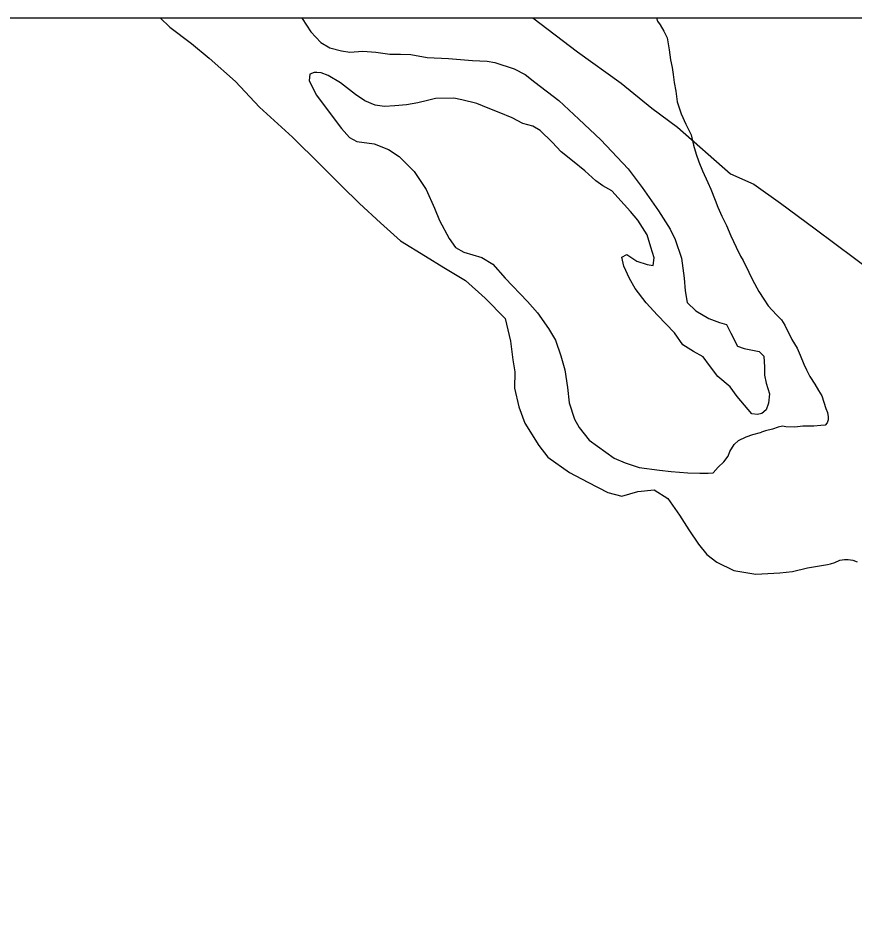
# Model space of a CAD drawing. Extents: x 1370567 to 1373900, y 377514 to 379648.
# Drawn here: x 1371183.74 to 1371202.93, y 379531.97 to 379552.54 of the extents above; entities that cross this region are included whole.
import ezdxf

# ---------------------------------------------------------------- set-up
doc = ezdxf.new("R2010")
doc.units = 0
doc.layers.add('Default', color=7, linetype='Continuous')
doc.layers.add('Survey Symbols', color=7, linetype='Continuous')

msp = doc.modelspace()

# ---------------------------------------------------------------- linework, layer by layer
at = {"layer": 'Default'}
for points in [[(1371187.01, 379552.541), (1371187.233, 379552.333), (1371187.724, 379551.957), (1371188.135, 379551.62), (1371188.737, 379551.084), (1371189.29, 379550.497), (1371190.042, 379549.802), (1371190.685, 379549.167), (1371191.167, 379548.69), (1371191.578, 379548.283), (1371192.06, 379547.836), (1371192.522, 379547.429), (1371193.093, 379547.073), (1371193.513, 379546.816), (1371194.014, 379546.519), (1371194.465, 379546.112), (1371194.927, 379545.646), (1371195.05, 379545.126), (1371195.103, 379544.697), (1371195.145, 379544.417), (1371195.138, 379544.047), (1371195.24, 379543.618), (1371195.372, 379543.239), (1371195.695, 379542.731), (1371195.906, 379542.462), (1371196.397, 379542.106), (1371196.818, 379541.888), (1371197.278, 379541.652), (1371197.598, 379541.564), (1371197.966, 379541.676), (1371198.345, 379541.709), (1371198.655, 379541.511), (1371198.927, 379541.133), (1371199.139, 379540.794), (1371199.36, 379540.466), (1371199.552, 379540.227), (1371199.782, 379540.049), (1371200.172, 379539.861), (1371200.672, 379539.775), (1371201.23, 379539.808), (1371201.519, 379539.84), (1371201.858, 379539.923), (1371202.318, 379539.997)], [(1371187.01, 379552.541), (1371187.233, 379552.333), (1371187.724, 379551.957), (1371188.135, 379551.62), (1371188.737, 379551.084), (1371189.29, 379550.497), (1371190.042, 379549.802), (1371190.685, 379549.167), (1371191.167, 379548.69), (1371191.578, 379548.283), (1371192.06, 379547.836), (1371192.522, 379547.429), (1371193.093, 379547.073), (1371193.513, 379546.816), (1371194.014, 379546.519), (1371194.465, 379546.112), (1371194.927, 379545.646), (1371195.05, 379545.126), (1371195.103, 379544.697), (1371195.145, 379544.417), (1371195.138, 379544.047), (1371195.24, 379543.618), (1371195.372, 379543.239), (1371195.695, 379542.731), (1371195.906, 379542.462), (1371196.397, 379542.106), (1371196.818, 379541.888), (1371197.278, 379541.652), (1371197.598, 379541.564), (1371197.966, 379541.676), (1371198.345, 379541.709), (1371198.655, 379541.511), (1371198.927, 379541.133), (1371199.139, 379540.794), (1371199.36, 379540.466), (1371199.552, 379540.227), (1371199.782, 379540.049), (1371200.172, 379539.861), (1371200.672, 379539.775), (1371201.23, 379539.808), (1371201.519, 379539.84), (1371201.858, 379539.923), (1371202.318, 379539.997)], [(1371190.255, 379552.541), (1371190.263, 379552.528), (1371190.465, 379552.219), (1371190.696, 379551.98), (1371190.897, 379551.852), (1371191.166, 379551.784), (1371191.356, 379551.755), (1371191.655, 379551.777), (1371191.955, 379551.759), (1371192.274, 379551.711), (1371192.524, 379551.713), (1371192.763, 379551.705), (1371193.133, 379551.637), (1371193.622, 379551.611), (1371194.171, 379551.565), (1371194.51, 379551.547), (1371194.69, 379551.518), (1371195.13, 379551.371)], [(1371190.255, 379552.541), (1371190.263, 379552.528), (1371190.465, 379552.219), (1371190.696, 379551.98), (1371190.897, 379551.852), (1371191.166, 379551.784), (1371191.356, 379551.755), (1371191.655, 379551.777), (1371191.955, 379551.759), (1371192.274, 379551.711), (1371192.524, 379551.713), (1371192.763, 379551.705), (1371193.133, 379551.637), (1371193.622, 379551.611), (1371194.171, 379551.565), (1371194.51, 379551.547), (1371194.69, 379551.518), (1371195.13, 379551.371)], [(1371195.557, 379552.541), (1371195.559, 379552.54), (1371196.582, 379551.767), (1371197.584, 379551.044), (1371198.286, 379550.469), (1371198.877, 379550.035)], [(1371195.557, 379552.541), (1371195.559, 379552.54), (1371196.582, 379551.767), (1371197.584, 379551.044), (1371198.286, 379550.469), (1371198.877, 379550.035)], [(1371198.398, 379552.541), (1371198.422, 379552.469), (1371198.483, 379552.38), (1371198.563, 379552.24), (1371198.644, 379552.081), (1371198.686, 379551.811), (1371198.717, 379551.581), (1371198.758, 379551.402), (1371198.78, 379551.242), (1371198.801, 379551.062), (1371198.842, 379550.862), (1371198.874, 379550.613), (1371198.965, 379550.343), (1371199.066, 379550.104)], [(1371198.398, 379552.541), (1371198.422, 379552.469), (1371198.483, 379552.38), (1371198.563, 379552.24), (1371198.644, 379552.081), (1371198.686, 379551.811), (1371198.717, 379551.581), (1371198.758, 379551.402), (1371198.78, 379551.242), (1371198.801, 379551.062), (1371198.842, 379550.862), (1371198.874, 379550.613), (1371198.965, 379550.343), (1371199.066, 379550.104)], [(1371195.13, 379551.371), (1371195.38, 379551.243), (1371195.601, 379551.064), (1371196.152, 379550.648), (1371196.614, 379550.221), (1371197.116, 379549.745), (1371197.749, 379549.079), (1371198.071, 379548.651), (1371198.444, 379548.114), (1371198.707, 379547.696), (1371198.828, 379547.456), (1371198.971, 379547.027), (1371199.034, 379546.568), (1371199.056, 379546.278), (1371199.097, 379546.008), (1371199.298, 379545.819), (1371199.599, 379545.641), (1371199.839, 379545.553), (1371199.999, 379545.504), (1371200.1, 379545.305), (1371200.252, 379545.006), (1371200.411, 379544.957), (1371200.601, 379544.918), (1371200.751, 379544.889), (1371200.862, 379544.78), (1371200.873, 379544.53), (1371200.875, 379544.34), (1371200.916, 379544.16), (1371200.987, 379543.911), (1371200.969, 379543.701), (1371200.91, 379543.55), (1371200.811, 379543.46), (1371200.711, 379543.439), (1371200.581, 379543.458), (1371200.25, 379543.856), (1371200.088, 379544.075), (1371199.807, 379544.313), (1371199.616, 379544.561), (1371199.465, 379544.76), (1371199.245, 379544.889), (1371199.004, 379545.037), (1371198.813, 379545.316), (1371198.421, 379545.723), (1371198.16, 379546.002), (1371197.908, 379546.33), (1371197.777, 379546.559), (1371197.645, 379546.848), (1371197.604, 379547.048), (1371197.713, 379547.109), (1371197.944, 379546.96), (1371198.183, 379546.882), (1371198.323, 379546.863), (1371198.342, 379547.033), (1371198.27, 379547.282), (1371198.179, 379547.562), (1371197.967, 379547.9), (1371197.796, 379548.099), (1371197.655, 379548.258), (1371197.374, 379548.576), (1371197.163, 379548.685), (1371197.003, 379548.804), (1371196.752, 379549.032), (1371196.471, 379549.26), (1371196.21, 379549.468), (1371195.999, 379549.687), (1371195.728, 379549.955), (1371195.558, 379550.054), (1371195.328, 379550.122), (1371195.088, 379550.251), (1371194.787, 379550.369), (1371194.537, 379550.467), (1371194.277, 379550.575), (1371193.928, 379550.663), (1371193.748, 379550.701), (1371193.329, 379550.689), (1371193.14, 379550.647), (1371192.92, 379550.596), (1371192.661, 379550.544), (1371192.392, 379550.522), (1371192.153, 379550.51), (1371191.943, 379550.539), (1371191.703, 379550.637), (1371191.493, 379550.786), (1371191.142, 379551.053), (1371190.861, 379551.222), (1371190.701, 379551.28), (1371190.601, 379551.29), (1371190.541, 379551.289), (1371190.442, 379551.249), (1371190.423, 379551.108), (1371190.585, 379550.78), (1371191.169, 379550.004), (1371191.35, 379549.795), (1371191.52, 379549.706), (1371191.919, 379549.649), (1371192.249, 379549.521), (1371192.49, 379549.363), (1371192.832, 379549.015), (1371193.114, 379548.607), (1371193.306, 379548.178), (1371193.418, 379547.889)], [(1371195.13, 379551.371), (1371195.38, 379551.243), (1371195.601, 379551.064), (1371196.152, 379550.648), (1371196.614, 379550.221), (1371197.116, 379549.745), (1371197.749, 379549.079), (1371198.071, 379548.651), (1371198.444, 379548.114), (1371198.707, 379547.696), (1371198.828, 379547.456), (1371198.971, 379547.027), (1371199.034, 379546.568), (1371199.056, 379546.278), (1371199.097, 379546.008), (1371199.298, 379545.819), (1371199.599, 379545.641), (1371199.839, 379545.553), (1371199.999, 379545.504), (1371200.1, 379545.305), (1371200.252, 379545.006), (1371200.411, 379544.957), (1371200.601, 379544.918), (1371200.751, 379544.889), (1371200.862, 379544.78), (1371200.873, 379544.53), (1371200.875, 379544.34), (1371200.916, 379544.16), (1371200.987, 379543.911), (1371200.969, 379543.701), (1371200.91, 379543.55), (1371200.811, 379543.46), (1371200.711, 379543.439), (1371200.581, 379543.458), (1371200.25, 379543.856), (1371200.088, 379544.075), (1371199.807, 379544.313), (1371199.616, 379544.561), (1371199.465, 379544.76), (1371199.245, 379544.889), (1371199.004, 379545.037), (1371198.813, 379545.316), (1371198.421, 379545.723), (1371198.16, 379546.002), (1371197.908, 379546.33), (1371197.777, 379546.559), (1371197.645, 379546.848), (1371197.604, 379547.048), (1371197.713, 379547.109), (1371197.944, 379546.96), (1371198.183, 379546.882), (1371198.323, 379546.863), (1371198.342, 379547.033), (1371198.27, 379547.282), (1371198.179, 379547.562), (1371197.967, 379547.9), (1371197.796, 379548.099), (1371197.655, 379548.258), (1371197.374, 379548.576), (1371197.163, 379548.685), (1371197.003, 379548.804), (1371196.752, 379549.032), (1371196.471, 379549.26), (1371196.21, 379549.468), (1371195.999, 379549.687), (1371195.728, 379549.955), (1371195.558, 379550.054), (1371195.328, 379550.122), (1371195.088, 379550.251), (1371194.787, 379550.369), (1371194.537, 379550.467), (1371194.277, 379550.575), (1371193.928, 379550.663), (1371193.748, 379550.701), (1371193.329, 379550.689), (1371193.14, 379550.647), (1371192.92, 379550.596), (1371192.661, 379550.544), (1371192.392, 379550.522), (1371192.153, 379550.51), (1371191.943, 379550.539), (1371191.703, 379550.637), (1371191.493, 379550.786), (1371191.142, 379551.053), (1371190.861, 379551.222), (1371190.701, 379551.28), (1371190.601, 379551.29), (1371190.541, 379551.289), (1371190.442, 379551.249), (1371190.423, 379551.108), (1371190.585, 379550.78), (1371191.169, 379550.004), (1371191.35, 379549.795), (1371191.52, 379549.706), (1371191.919, 379549.649), (1371192.249, 379549.521), (1371192.49, 379549.363), (1371192.832, 379549.015), (1371193.114, 379548.607), (1371193.306, 379548.178), (1371193.418, 379547.889)], [(1371199.066, 379550.104), (1371199.188, 379549.855), (1371199.249, 379549.625), (1371199.31, 379549.415), (1371199.371, 379549.236), (1371199.453, 379549.036), (1371199.574, 379548.767), (1371199.645, 379548.608), (1371199.746, 379548.358), (1371199.807, 379548.199), (1371199.898, 379547.989), (1371200, 379547.78), (1371200.101, 379547.541), (1371200.222, 379547.282), (1371200.324, 379547.072), (1371200.384, 379546.973), (1371200.515, 379546.704), (1371200.596, 379546.534), (1371200.748, 379546.265), (1371200.859, 379546.086), (1371200.959, 379545.937), (1371201.15, 379545.728), (1371201.261, 379545.609), (1371201.341, 379545.489), (1371201.503, 379545.16), (1371201.624, 379544.961), (1371201.695, 379544.802), (1371201.776, 379544.592), (1371201.837, 379544.463), (1371201.918, 379544.313), (1371202.029, 379544.134), (1371202.11, 379543.994), (1371202.19, 379543.865), (1371202.282, 379543.576), (1371202.322, 379543.486), (1371202.333, 379543.386), (1371202.333, 379543.316), (1371202.314, 379543.246), (1371202.264, 379543.196), (1371202.165, 379543.185), (1371202.005, 379543.174), (1371201.906, 379543.173), (1371201.756, 379543.172), (1371201.567, 379543.151), (1371201.367, 379543.159), (1371201.287, 379543.169), (1371201.188, 379543.148), (1371201.058, 379543.107), (1371200.899, 379543.066), (1371200.803, 379543.034)], [(1371199.066, 379550.104), (1371199.188, 379549.855), (1371199.249, 379549.625), (1371199.31, 379549.415), (1371199.371, 379549.236), (1371199.453, 379549.036), (1371199.574, 379548.767), (1371199.645, 379548.608), (1371199.746, 379548.358), (1371199.807, 379548.199), (1371199.898, 379547.989), (1371200, 379547.78), (1371200.101, 379547.541), (1371200.222, 379547.282), (1371200.324, 379547.072), (1371200.384, 379546.973), (1371200.515, 379546.704), (1371200.596, 379546.534), (1371200.748, 379546.265), (1371200.859, 379546.086), (1371200.959, 379545.937), (1371201.15, 379545.728), (1371201.261, 379545.609), (1371201.341, 379545.489), (1371201.503, 379545.16), (1371201.624, 379544.961), (1371201.695, 379544.802), (1371201.776, 379544.592), (1371201.837, 379544.463), (1371201.918, 379544.313), (1371202.029, 379544.134), (1371202.11, 379543.994), (1371202.19, 379543.865), (1371202.282, 379543.576), (1371202.322, 379543.486), (1371202.333, 379543.386), (1371202.333, 379543.316), (1371202.314, 379543.246), (1371202.264, 379543.196), (1371202.165, 379543.185), (1371202.005, 379543.174), (1371201.906, 379543.173), (1371201.756, 379543.172), (1371201.567, 379543.151), (1371201.367, 379543.159), (1371201.287, 379543.169), (1371201.188, 379543.148), (1371201.058, 379543.107), (1371200.899, 379543.066), (1371200.803, 379543.034)], [(1371198.877, 379550.035), (1371200.091, 379548.961), (1371200.632, 379548.724), (1371201.243, 379548.289), (1371202.035, 379547.704), (1371203.388, 379546.693), (1371204.372, 379545.71), (1371204.383, 379545.68)], [(1371198.877, 379550.035), (1371200.091, 379548.961), (1371200.632, 379548.724), (1371201.243, 379548.289), (1371202.035, 379547.704), (1371203.388, 379546.693), (1371204.372, 379545.71), (1371204.383, 379545.68)], [(1371193.418, 379547.889), (1371193.64, 379547.48), (1371193.781, 379547.271), (1371193.972, 379547.163), (1371194.392, 379547.046), (1371194.642, 379546.887), (1371194.924, 379546.569), (1371195.436, 379546.033), (1371195.667, 379545.774), (1371195.919, 379545.416), (1371196.081, 379545.147), (1371196.203, 379544.788), (1371196.295, 379544.468), (1371196.358, 379544.059), (1371196.39, 379543.709), (1371196.512, 379543.33), (1371196.623, 379543.141), (1371196.855, 379542.852), (1371197.426, 379542.436), (1371197.676, 379542.328), (1371197.996, 379542.22), (1371198.466, 379542.163), (1371198.735, 379542.135), (1371199.114, 379542.098), (1371199.394, 379542.09), (1371199.583, 379542.091), (1371199.693, 379542.102), (1371199.812, 379542.233), (1371199.941, 379542.353), (1371200.04, 379542.484), (1371200.079, 379542.594), (1371200.177, 379542.755), (1371200.276, 379542.846), (1371200.455, 379542.927), (1371200.605, 379542.978), (1371200.784, 379543.029), (1371200.803, 379543.034)], [(1371193.418, 379547.889), (1371193.64, 379547.48), (1371193.781, 379547.271), (1371193.972, 379547.163), (1371194.392, 379547.046), (1371194.642, 379546.887), (1371194.924, 379546.569), (1371195.436, 379546.033), (1371195.667, 379545.774), (1371195.919, 379545.416), (1371196.081, 379545.147), (1371196.203, 379544.788), (1371196.295, 379544.468), (1371196.358, 379544.059), (1371196.39, 379543.709), (1371196.512, 379543.33), (1371196.623, 379543.141), (1371196.855, 379542.852), (1371197.426, 379542.436), (1371197.676, 379542.328), (1371197.996, 379542.22), (1371198.466, 379542.163), (1371198.735, 379542.135), (1371199.114, 379542.098), (1371199.394, 379542.09), (1371199.583, 379542.091), (1371199.693, 379542.102), (1371199.812, 379542.233), (1371199.941, 379542.353), (1371200.04, 379542.484), (1371200.079, 379542.594), (1371200.177, 379542.755), (1371200.276, 379542.846), (1371200.455, 379542.927), (1371200.605, 379542.978), (1371200.784, 379543.029), (1371200.803, 379543.034)], [(1371202.318, 379539.997), (1371202.386, 379540.016), (1371202.485, 379540.047), (1371202.604, 379540.098), (1371202.714, 379540.109), (1371202.794, 379540.109), (1371202.904, 379540.1), (1371203.004, 379540.061)], [(1371202.318, 379539.997), (1371202.386, 379540.016), (1371202.485, 379540.047), (1371202.604, 379540.098), (1371202.714, 379540.109), (1371202.794, 379540.109), (1371202.904, 379540.1), (1371203.004, 379540.061)]]:
    msp.add_lwpolyline(points, dxfattribs=at)
at = {"layer": 'Survey Symbols'}
msp.add_lwpolyline([(1370727.274, 379552.541), (1371456.671, 379552.541), (1371456.671, 378768.055), (1370727.274, 378768.055)], close=True, dxfattribs=at)
msp.add_lwpolyline([(1370727.274, 379552.541), (1371456.671, 379552.541), (1371456.671, 378768.055), (1370727.274, 378768.055)], close=True, dxfattribs=at)
msp.add_lwpolyline([(1370727.274, 379552.541), (1371456.671, 379552.541), (1371456.671, 378768.055), (1370727.274, 378768.055)], close=True, dxfattribs=at)
msp.add_lwpolyline([(1370727.274, 379552.541), (1371456.671, 379552.541), (1371456.671, 378768.055), (1370727.274, 378768.055)], close=True, dxfattribs=at)
msp.add_lwpolyline([(1370727.274, 379552.541), (1371456.671, 379552.541), (1371456.671, 378768.055), (1370727.274, 378768.055)], close=True, dxfattribs=at)
msp.add_lwpolyline([(1370727.274, 379552.541), (1371456.671, 379552.541), (1371456.671, 378768.055), (1370727.274, 378768.055)], close=True, dxfattribs=at)

doc.saveas('drawing.dxf')
